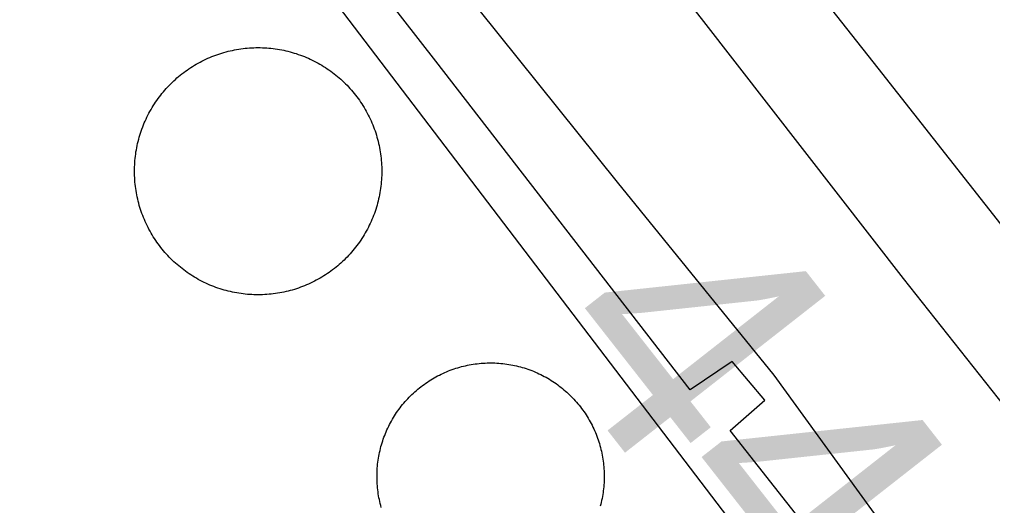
# Model space of a CAD drawing. Extents: x 3297753 to 3335611, y 652252 to 677623.
# Drawn here: x 3313223.5 to 3313606, y 660359.2 to 660550.3 of the extents above; entities that cross this region are included whole.
import ezdxf

# ---------------------------------------------------------------- set-up
doc = ezdxf.new("R2010")
doc.units = 0
for name, color, linetype in [('V-DOMW-TANK', 7, 'Continuous'), ('V-RIVR-EDGE', 7, 'Continuous'), ('V-SURV-IDEN', 7, 'Continuous'), ('V-TOPO-SHOR', 7, 'Continuous'), ('V-UTIL-LINE', 7, 'Continuous')]:
    doc.layers.add(name, color=color, linetype=linetype)

msp = doc.modelspace()

# ---------------------------------------------------------------- linework, layer by layer
at = {"layer": 'V-DOMW-TANK'}
for points in [[(3313279, 660520.56), (3313279.52, 660521.22), (3313280.06, 660521.88), (3313280.61, 660522.52), (3313281.18, 660523.16), (3313281.75, 660523.78), (3313282.33, 660524.4), (3313282.93, 660525), (3313283.53, 660525.6), (3313284.14, 660526.18), (3313284.77, 660526.76), (3313285.41, 660527.32), (3313286.05, 660527.87), (3313286.71, 660528.41), (3313287.37, 660528.94), (3313288.04, 660529.45), (3313288.72, 660529.96), (3313289.41, 660530.45), (3313290.11, 660530.93), (3313290.82, 660531.4), (3313291.53, 660531.86), (3313292.26, 660532.3), (3313292.98, 660532.73), (3313293.73, 660533.15), (3313294.47, 660533.56), (3313295.22, 660533.95), (3313295.98, 660534.33), (3313296.75, 660534.69), (3313297.52, 660535.05), (3313298.3, 660535.38), (3313299.08, 660535.71), (3313299.87, 660536.02), (3313300.66, 660536.32), (3313301.46, 660536.6), (3313302.27, 660536.87), (3313303.07, 660537.13), (3313303.89, 660537.37), (3313304.7, 660537.59), (3313305.52, 660537.81), (3313306.35, 660538.01), (3313307.18, 660538.19), (3313308.01, 660538.36), (3313308.84, 660538.52), (3313309.68, 660538.66), (3313310.52, 660538.78), (3313311.36, 660538.89), (3313312.2, 660538.99), (3313313.05, 660539.07), (3313313.89, 660539.14), (3313314.74, 660539.19), (3313315.59, 660539.23), (3313316.44, 660539.25), (3313317.28, 660539.26), (3313318.13, 660539.25), (3313318.98, 660539.23), (3313319.83, 660539.19), (3313320.67, 660539.14), (3313321.52, 660539.08), (3313322.36, 660539), (3313323.2, 660538.9), (3313324.05, 660538.79), (3313324.89, 660538.67), (3313325.72, 660538.53), (3313326.56, 660538.37), (3313327.39, 660538.2), (3313328.21, 660538.02), (3313329.04, 660537.82), (3313329.86, 660537.61), (3313330.68, 660537.38), (3313331.49, 660537.14), (3313332.3, 660536.89), (3313333.1, 660536.62), (3313333.91, 660536.34), (3313334.7, 660536.04), (3313335.49, 660535.73), (3313336.27, 660535.41), (3313337.05, 660535.07), (3313337.82, 660534.72), (3313338.59, 660534.35), (3313339.35, 660533.98), (3313340.1, 660533.58), (3313340.85, 660533.18), (3313341.59, 660532.76), (3313342.32, 660532.33), (3313343.04, 660531.89), (3313343.76, 660531.44), (3313344.46, 660530.97), (3313345.16, 660530.49), (3313345.85, 660529.99), (3313346.54, 660529.49), (3313347.21, 660528.97), (3313347.87, 660528.45), (3313348.53, 660527.91), (3313349.17, 660527.36), (3313349.81, 660526.8), (3313350.44, 660526.22), (3313351.05, 660525.64), (3313351.66, 660525.04), (3313352.25, 660524.44), (3313352.84, 660523.83), (3313353.41, 660523.2)], [(3313353.41, 660523.2), (3313353.97, 660522.57), (3313354.52, 660521.92), (3313355.06, 660521.27), (3313355.59, 660520.6), (3313356.11, 660519.93), (3313356.61, 660519.25), (3313357.11, 660518.56), (3313357.59, 660517.86), (3313358.06, 660517.15), (3313358.51, 660516.44), (3313358.96, 660515.71), (3313359.39, 660514.98), (3313359.81, 660514.25), (3313360.21, 660513.5), (3313360.6, 660512.75), (3313360.98, 660511.99), (3313361.34, 660511.22), (3313361.7, 660510.45), (3313362.04, 660509.68), (3313362.36, 660508.89), (3313362.68, 660508.1), (3313362.97, 660507.31), (3313363.25, 660506.51), (3313363.52, 660505.71), (3313363.78, 660504.9), (3313364.02, 660504.08), (3313364.25, 660503.27), (3313364.46, 660502.45), (3313364.66, 660501.62), (3313364.84, 660500.79), (3313365.01, 660499.96), (3313365.17, 660499.13), (3313365.31, 660498.29), (3313365.44, 660497.45), (3313365.55, 660496.61), (3313365.64, 660495.77), (3313365.72, 660494.92), (3313365.79, 660494.08), (3313365.85, 660493.23), (3313365.88, 660492.38), (3313365.9, 660491.54), (3313365.91, 660490.69), (3313365.91, 660489.84), (3313365.88, 660488.99), (3313365.85, 660488.14), (3313365.8, 660487.3), (3313365.73, 660486.45), (3313365.65, 660485.61), (3313365.55, 660484.77), (3313365.44, 660483.92), (3313365.32, 660483.08), (3313365.18, 660482.25), (3313365.03, 660481.41), (3313364.86, 660480.58), (3313364.67, 660479.76), (3313364.48, 660478.93), (3313364.26, 660478.11), (3313364.04, 660477.29), (3313363.8, 660476.48), (3313363.54, 660475.67)], [(3313294.52, 660447.73), (3313293.78, 660448.14), (3313293.04, 660448.56), (3313292.31, 660448.98), (3313291.58, 660449.43), (3313290.87, 660449.88), (3313290.16, 660450.35), (3313289.46, 660450.83), (3313288.77, 660451.32), (3313288.09, 660451.83), (3313287.42, 660452.34), (3313286.75, 660452.87), (3313286.1, 660453.41), (3313285.45, 660453.96), (3313284.81, 660454.52), (3313284.19, 660455.09), (3313283.58, 660455.68), (3313282.97, 660456.27), (3313282.37, 660456.88), (3313281.79, 660457.49), (3313281.22, 660458.12), (3313280.65, 660458.75), (3313280.1, 660459.4), (3313279.56, 660460.05), (3313279.03, 660460.71), (3313278.52, 660461.39), (3313278.01, 660462.07), (3313277.52, 660462.76), (3313277.04, 660463.46), (3313276.57, 660464.16), (3313276.11, 660464.88), (3313275.67, 660465.6), (3313275.24, 660466.33), (3313274.82, 660467.07), (3313274.41, 660467.82), (3313274.02, 660468.57), (3313273.64, 660469.33), (3313273.28, 660470.09), (3313272.93, 660470.86), (3313272.59, 660471.64), (3313272.26, 660472.43), (3313271.95, 660473.21), (3313271.65, 660474.01), (3313271.37, 660474.81), (3313271.1, 660475.61), (3313270.84, 660476.42), (3313270.6, 660477.23), (3313270.38, 660478.05), (3313270.16, 660478.87), (3313269.96, 660479.7), (3313269.78, 660480.53), (3313269.61, 660481.35), (3313269.46, 660482.19), (3313269.31, 660483.03), (3313269.19, 660483.87), (3313269.08, 660484.7), (3313268.98, 660485.55), (3313268.9, 660486.39), (3313268.83, 660487.24), (3313268.78, 660488.08), (3313268.74, 660488.93), (3313268.72, 660489.78), (3313268.71, 660490.63), (3313268.72, 660491.48), (3313268.74, 660492.32), (3313268.78, 660493.17), (3313268.83, 660494.02), (3313268.9, 660494.87), (3313268.98, 660495.71), (3313269.07, 660496.55), (3313269.18, 660497.39), (3313269.3, 660498.23), (3313269.45, 660499.07), (3313269.6, 660499.9), (3313269.77, 660500.73), (3313269.95, 660501.56), (3313270.15, 660502.39), (3313270.36, 660503.21), (3313270.59, 660504.03), (3313270.83, 660504.84), (3313271.08, 660505.65), (3313271.35, 660506.45), (3313271.63, 660507.25), (3313271.93, 660508.05), (3313272.24, 660508.84), (3313272.56, 660509.62), (3313272.9, 660510.4), (3313273.25, 660511.17), (3313273.62, 660511.94), (3313273.99, 660512.7), (3313274.39, 660513.45), (3313274.79, 660514.2), (3313275.21, 660514.94), (3313275.64, 660515.67), (3313276.08, 660516.39), (3313276.53, 660517.1), (3313277, 660517.81), (3313277.48, 660518.51), (3313277.98, 660519.2), (3313278.48, 660519.88), (3313279, 660520.56)], [(3313363.54, 660475.67), (3313363.27, 660474.86), (3313362.99, 660474.06), (3313362.7, 660473.27), (3313362.38, 660472.48), (3313362.06, 660471.7), (3313361.72, 660470.92), (3313361.37, 660470.15), (3313361.01, 660469.38), (3313360.63, 660468.62), (3313360.24, 660467.87), (3313359.83, 660467.12), (3313359.42, 660466.38), (3313358.99, 660465.65), (3313358.54, 660464.93), (3313358.09, 660464.21), (3313357.62, 660463.51), (3313357.14, 660462.81), (3313356.65, 660462.12), (3313356.14, 660461.43), (3313355.63, 660460.76), (3313355.1, 660460.1), (3313354.56, 660459.44), (3313354.01, 660458.8), (3313353.45, 660458.16), (3313352.88, 660457.54), (3313352.29, 660456.92), (3313351.7, 660456.31), (3313351.09, 660455.72), (3313350.48, 660455.13), (3313349.85, 660454.56), (3313349.22, 660454), (3313348.57, 660453.45), (3313347.92, 660452.91), (3313347.26, 660452.38), (3313346.59, 660451.86), (3313345.9, 660451.36), (3313345.21, 660450.86), (3313344.51, 660450.38), (3313343.81, 660449.91), (3313343.09, 660449.46), (3313342.37, 660449.02), (3313341.64, 660448.58), (3313340.9, 660448.17), (3313340.16, 660447.76), (3313339.4, 660447.37), (3313338.64, 660446.99), (3313337.88, 660446.62), (3313337.11, 660446.27), (3313336.33, 660445.93), (3313335.54, 660445.61), (3313334.76, 660445.3), (3313333.96, 660445), (3313333.16, 660444.72), (3313332.36, 660444.45), (3313331.55, 660444.19), (3313330.74, 660443.95), (3313329.92, 660443.72), (3313329.1, 660443.51), (3313328.27, 660443.31), (3313327.45, 660443.13), (3313326.61, 660442.96), (3313325.78, 660442.8), (3313324.94, 660442.66), (3313324.1, 660442.54), (3313323.26, 660442.42), (3313322.42, 660442.33), (3313321.58, 660442.25), (3313320.73, 660442.18), (3313319.89, 660442.12), (3313319.04, 660442.09), (3313318.19, 660442.07), (3313317.34, 660442.06), (3313316.5, 660442.06), (3313315.65, 660442.09), (3313314.8, 660442.12), (3313313.95, 660442.18), (3313313.1, 660442.24), (3313312.26, 660442.32), (3313311.42, 660442.42), (3313310.58, 660442.53), (3313309.74, 660442.65), (3313308.9, 660442.79), (3313308.07, 660442.95), (3313307.24, 660443.11), (3313306.41, 660443.3), (3313305.58, 660443.49), (3313304.76, 660443.71), (3313303.94, 660443.93), (3313303.13, 660444.17), (3313302.32, 660444.43), (3313301.52, 660444.7), (3313300.72, 660444.98), (3313299.92, 660445.28), (3313299.13, 660445.59), (3313298.35, 660445.91), (3313297.57, 660446.25), (3313296.8, 660446.6), (3313296.03, 660446.96), (3313295.27, 660447.34), (3313294.52, 660447.73)], [(3313364.6, 660377.78), (3313364.73, 660378.55), (3313364.88, 660379.31), (3313365.04, 660380.08), (3313365.21, 660380.83), (3313365.39, 660381.59), (3313365.59, 660382.35), (3313365.8, 660383.1), (3313366.02, 660383.84), (3313366.26, 660384.58), (3313366.51, 660385.32), (3313366.77, 660386.06), (3313367.05, 660386.79), (3313367.34, 660387.51), (3313367.64, 660388.23), (3313367.95, 660388.94), (3313368.28, 660389.65), (3313368.62, 660390.35), (3313368.97, 660391.05), (3313369.33, 660391.74), (3313369.7, 660392.42), (3313370.09, 660393.1), (3313370.49, 660393.77), (3313370.9, 660394.43), (3313371.32, 660395.09), (3313371.75, 660395.74), (3313372.2, 660396.38), (3313372.65, 660397.01), (3313373.12, 660397.64), (3313373.59, 660398.25), (3313374.08, 660398.86), (3313374.58, 660399.46), (3313375.09, 660400.05), (3313375.6, 660400.63), (3313376.13, 660401.21), (3313376.67, 660401.77), (3313377.22, 660402.32), (3313377.78, 660402.87), (3313378.35, 660403.4), (3313378.92, 660403.93), (3313379.51, 660404.44), (3313380.1, 660404.94), (3313380.71, 660405.44), (3313381.32, 660405.92), (3313381.94, 660406.39), (3313382.56, 660406.85), (3313383.2, 660407.31), (3313383.85, 660407.74), (3313384.5, 660408.17), (3313385.16, 660408.59), (3313385.82, 660408.99), (3313386.5, 660409.39), (3313387.17, 660409.77), (3313387.86, 660410.14), (3313388.55, 660410.49), (3313389.25, 660410.84), (3313389.96, 660411.17), (3313390.67, 660411.49), (3313391.38, 660411.8), (3313392.1, 660412.1), (3313392.83, 660412.38), (3313393.56, 660412.65), (3313394.3, 660412.91), (3313395.04, 660413.15), (3313395.78, 660413.38), (3313396.53, 660413.6), (3313397.28, 660413.81), (3313398.04, 660414), (3313398.79, 660414.18), (3313399.56, 660414.34), (3313400.32, 660414.5), (3313401.09, 660414.64), (3313401.85, 660414.76), (3313402.63, 660414.88), (3313403.4, 660414.97), (3313404.18, 660415.06), (3313404.95, 660415.13), (3313405.73, 660415.19), (3313406.51, 660415.23), (3313407.28, 660415.27), (3313408.06, 660415.28), (3313408.84, 660415.29), (3313409.62, 660415.28), (3313410.4, 660415.25), (3313411.18, 660415.22), (3313411.96, 660415.17), (3313412.73, 660415.1), (3313413.51, 660415.03), (3313414.28, 660414.93), (3313415.06, 660414.83), (3313415.83, 660414.71), (3313416.59, 660414.58), (3313417.36, 660414.44), (3313418.12, 660414.28), (3313418.88, 660414.11), (3313419.64, 660413.92), (3313420.4, 660413.73), (3313421.15, 660413.51), (3313421.89, 660413.29), (3313422.63, 660413.05), (3313423.37, 660412.8)], [(3313423.37, 660412.8), (3313424.11, 660412.54), (3313424.84, 660412.26), (3313425.56, 660411.97), (3313426.28, 660411.67), (3313426.99, 660411.36), (3313427.7, 660411.04), (3313428.4, 660410.7), (3313429.1, 660410.35), (3313429.79, 660409.98), (3313430.47, 660409.61), (3313431.15, 660409.22), (3313431.82, 660408.83), (3313432.48, 660408.42), (3313433.14, 660407.99), (3313433.79, 660407.56), (3313434.43, 660407.12), (3313435.06, 660406.66), (3313435.68, 660406.2), (3313436.3, 660405.72), (3313436.91, 660405.23), (3313437.51, 660404.73), (3313438.1, 660404.23), (3313438.68, 660403.71), (3313439.25, 660403.18), (3313439.82, 660402.64), (3313440.37, 660402.09), (3313440.91, 660401.54), (3313441.45, 660400.97), (3313441.97, 660400.39), (3313442.49, 660399.81), (3313443, 660399.21), (3313443.49, 660398.61), (3313443.97, 660398), (3313444.44, 660397.38), (3313444.9, 660396.75), (3313445.35, 660396.11), (3313445.79, 660395.47), (3313446.22, 660394.82), (3313446.64, 660394.16), (3313447.04, 660393.49), (3313447.43, 660392.82), (3313447.82, 660392.14), (3313448.19, 660391.45), (3313448.54, 660390.76), (3313448.89, 660390.06), (3313449.22, 660389.36), (3313449.54, 660388.65), (3313449.85, 660387.93), (3313450.15, 660387.21), (3313450.43, 660386.48), (3313450.7, 660385.75), (3313450.96, 660385.02), (3313451.2, 660384.28), (3313451.43, 660383.53), (3313451.65, 660382.79), (3313451.85, 660382.03), (3313452.05, 660381.28), (3313452.23, 660380.52), (3313452.39, 660379.76), (3313452.54, 660378.99)], [(3313365.71, 660358.48), (3313365.5, 660359.23), (3313365.31, 660359.99), (3313365.13, 660360.75), (3313364.97, 660361.51), (3313364.81, 660362.27), (3313364.68, 660363.04), (3313364.55, 660363.81), (3313364.44, 660364.58), (3313364.34, 660365.35), (3313364.25, 660366.13), (3313364.18, 660366.9), (3313364.12, 660367.68), (3313364.08, 660368.45), (3313364.05, 660369.24), (3313364.03, 660370.02), (3313364.03, 660370.8), (3313364.04, 660371.57), (3313364.06, 660372.35), (3313364.1, 660373.13), (3313364.15, 660373.91), (3313364.21, 660374.69), (3313364.29, 660375.46), (3313364.38, 660376.23), (3313364.48, 660377.01), (3313364.6, 660377.78)], [(3313452.54, 660378.99), (3313452.68, 660378.23), (3313452.81, 660377.46), (3313452.93, 660376.69), (3313453.02, 660375.91), (3313453.11, 660375.14), (3313453.18, 660374.36), (3313453.24, 660373.59), (3313453.28, 660372.81), (3313453.31, 660372.03), (3313453.33, 660371.25), (3313453.34, 660370.47), (3313453.33, 660369.69), (3313453.3, 660368.91), (3313453.27, 660368.13), (3313453.21, 660367.35), (3313453.15, 660366.58), (3313453.08, 660365.8), (3313452.98, 660365.03), (3313452.88, 660364.26), (3313452.76, 660363.49), (3313452.63, 660362.72), (3313452.48, 660361.95), (3313452.33, 660361.19), (3313452.15, 660360.43), (3313451.97, 660359.67), (3313451.77, 660358.92)]]:
    msp.add_lwpolyline(points, dxfattribs=at)
at = {"layer": 'V-RIVR-EDGE'}
msp.add_spline([(3319472.94, 662096.79), (3319451.36, 662084.83), (3319431.44, 662073.27), (3319412.76, 662065.44), (3319386.64, 662059.7), (3319355.13, 662056.05), (3319321.53, 662047.43), (3319286.69, 662035.91), (3319261.79, 662024.37), (3319253.91, 662022.31), (3319243.96, 662022.34), (3319236.91, 662020.28), (3319220.3, 662007.06), (3319214.06, 661999.2), (3319197.88, 661992.61), (3319174.65, 661985.21), (3319135.25, 661974.53), (3319095.84, 661962.6), (3319061.83, 661950.67), (3319035.69, 661940.78), (3319017.02, 661932.54), (3319004.15, 661925.11), (3318977.6, 661914.4), (3318949.4, 661908.67), (3318929.07, 661903.33), (3318893.41, 661894.3), (3318836.17, 661878.69), (3318802.16, 661869.66), (3318784.32, 661864.31), (3318761.1, 661859.4), (3318735.37, 661848.27), (3318707.16, 661836.32), (3318683.94, 661831.82), (3318667.77, 661829.78), (3318647.86, 661824.86), (3318612.18, 661812.51), (3318583.56, 661801.39), (3318550.78, 661789.45), (3318517.19, 661780.83), (3318486.91, 661770.55), (3318459.1, 661757.77), (3318437.11, 661748.7), (3318401.09, 661732.56), (3318376.27, 661719.66), (3318350.33, 661712.4), (3318322.69, 661702.89), (3318295.62, 661690.56), (3318275.88, 661686.66), (3318257.84, 661681.07), (3318243.73, 661673.22), (3318214.4, 661661.46), (3318180.55, 661645.76), (3318148.4, 661630.07), (3318131.47, 661619.4), (3318111.14, 661604.8), (3318079.51, 661575.01), (3318056.38, 661560.42), (3318032.66, 661542.45), (3318016.3, 661532.35), (3317961.53, 661489.66), (3317862.74, 661415.52), (3317830, 661391.93), (3317829.43, 661388.56), (3317827.16, 661382.93), (3317810.8, 661375.64), (3317785.97, 661359.92), (3317761.13, 661342.52), (3317743.62, 661322.84), (3317726.09, 661300.91), (3317708.57, 661278.97), (3317696.72, 661270.55), (3317673.58, 661255.39), (3317601.32, 661201.48), (3317560.67, 661171.71), (3317529.07, 661153.2), (3317513.82, 661140.27), (3317483.9, 661117.24), (3317464.15, 661105.46), (3317423.52, 661083.02), (3317409.43, 661079.11), (3317401.54, 661079.13), (3317375.02, 661065.67), (3317364.3, 661058.94), (3317348.5, 661051.09), (3317330.46, 661046.62), (3317307.32, 661033.16), (3317289.27, 661024.75), (3317263.88, 661012.42), (3317240.77, 661008.53), (3317230.05, 661004.05), (3317228.35, 661000.11), (3317221.59, 660998.43), (3317196.21, 660991.17), (3317170.27, 660981.66), (3317149.41, 660978.33), (3317103.16, 660960.97), (3317073.27, 660949.78), (3317034.34, 660929.59), (3316995.97, 660909.96), (3316948.02, 660886.98), (3316914.74, 660873.53), (3316885.97, 660860.65), (3316880.89, 660856.15), (3316871.29, 660848.28), (3316865.65, 660846.61), (3316855.51, 660846.63), (3316850.44, 660846.65), (3316844.22, 660840.46), (3316839.71, 660839.91), (3316835.77, 660840.48), (3316830.69, 660836.55), (3316818.84, 660828.69), (3316813.76, 660828.14), (3316808.13, 660827.03), (3316803.62, 660827.04), (3316796.84, 660818.6), (3316784.98, 660809.62), (3316774.82, 660802.88), (3316771.42, 660796.13), (3316765.18, 660779.24), (3316755.55, 660759.54), (3316745.94, 660744.35), (3316732.38, 660728.61), (3316712.63, 660717.95), (3316683.85, 660703.37), (3316676.52, 660701.13), (3316664.67, 660695.53), (3316651.68, 660680.34), (3316633.05, 660666.87), (3316616.12, 660656.2), (3316590.15, 660637.11), (3316544.42, 660603.41), (3316510, 660580.96), (3316472.73, 660551.75), (3316428.71, 660523.12), (3316390.32, 660495.6), (3316363.8, 660477.64), (3316349.69, 660469.78), (3316341.23, 660464.73), (3316335.03, 660464.75), (3316325.45, 660464.77), (3316313.61, 660461.42), (3316289.93, 660456.97), (3316257.21, 660443.53), (3316237.47, 660436.25), (3316207.01, 660423.93), (3316177.1, 660405.41), (3316154.53, 660393.07), (3316131.95, 660375.09), (3316110.5, 660362.19), (3316095.27, 660353.21), (3316080.02, 660338.03), (3316051.22, 660312.74), (3316013.92, 660270.58), (3315988.5, 660245.84), (3315960.26, 660217.18), (3315939.93, 660200.89), (3315925.81, 660185.14), (3315911.13, 660173.91), (3315895.32, 660159.86), (3315882.88, 660145.8), (3315867.63, 660130.06), (3315849.01, 660119.97), (3315837.71, 660109.29), (3315808.9, 660080.06), (3315786.88, 660062.08), (3315758.09, 660038.49), (3315733.81, 660018.83), (3315725.32, 660002.51), (3315692.01, 659976.67), (3315659.82, 659949.14), (3315603.36, 659904.2), (3315571.16, 659873.28), (3315569.47, 659873.29), (3315558.76, 659868.81), (3315547.47, 659863.2), (3315527.7, 659844.09), (3315506.25, 659828.37), (3315477.47, 659812.1), (3315461.12, 659805.94), (3315440.8, 659793.59), (3315429.5, 659781.79), (3315402.4, 659758.19), (3315361.76, 659731.8), (3315304.2, 659696.45), (3315255.66, 659666.7), (3315169.91, 659624.65), (3315140.01, 659611.76), (3315123.65, 659603.35), (3315098.82, 659588.76), (3315044.63, 659551.14), (3314989.87, 659507.33), (3314954.29, 659474.73), (3314933.97, 659462.39), (3314926.06, 659452.83), (3314915.88, 659440.45), (3314897.81, 659423.59), (3314866.75, 659396.06), (3314844.73, 659376.39), (3314848.66, 659370.75), (3314824.95, 659355.03), (3314801.82, 659342.69), (3314762.32, 659320.81), (3314730.16, 659303.42), (3314710.97, 659290.51), (3314664.68, 659256.25), (3314628.56, 659235.49), (3314603.16, 659218.09), (3314584.55, 659209.68), (3314564.82, 659208.04), (3314555.8, 659204.68), (3314546.76, 659196.25), (3314528.11, 659174.88), (3314492.47, 659118.62), (3314473.82, 659095), (3314450.67, 659074.77), (3314428.65, 659060.18), (3314423, 659054.56), (3314416.22, 659044.43), (3314398.14, 659027.57), (3314375.56, 659007.9), (3314366.53, 659005.11), (3314353.57, 659002.32), (3314347.36, 658997.27), (3314346.77, 658988.82), (3314351.26, 658983.17), (3314350.68, 658974.16), (3314342.76, 658961.78), (3314329.22, 658955.05), (3314311.71, 658940.44), (3314310, 658930.31), (3314294.2, 658921.89), (3314283.48, 658914.59), (3314276.12, 658903.91), (3314272.72, 658896.02), (3314237.73, 658871.32), (3314206.69, 658853.36), (3314198.23, 658851.13), (3314192.03, 658850.58), (3314180.19, 658846.1), (3314172.28, 658836.54), (3314164.36, 658823.6), (3314142.35, 658810.13), (3314120.89, 658792.72), (3314097.19, 658778.69), (3314086.46, 658769.14), (3314082.5, 658762.95), (3314080.22, 658754.5), (3314072.33, 658750.01), (3314036.79, 658734.32), (3314006.33, 658722), (3313997.3, 658716.39), (3313939.72, 658673.71), (3313888.34, 658634.95), (3313863.5, 658615.29), (3313820.61, 658586.66), (3313772.64, 658558.04), (3313732, 658532.78), (3313718.46, 658524.37), (3313711.13, 658521.57), (3313702.68, 658521.59), (3313693.09, 658518.79), (3313674.48, 658511.51), (3313646.82, 658494.68), (3313626.5, 658478.95), (3313619.73, 658475.02), (3313610.12, 658464.34), (3313605.01, 658449.14), (3313597.11, 658444.65), (3313577.92, 658428.92), (3313554.76, 658407.56), (3313537.8, 658387.32), (3313525.35, 658364.25), (3313506.11, 658331.61), (3313489.72, 658309.68)], degree=3, dxfattribs=at)
at = {"layer": 'V-TOPO-SHOR'}
for points in [[(3313953.25, 660048.58), (3313942.49, 660067.5), (3313929.51, 660072.39), (3313902.87, 660105.18), (3313862.54, 660140.95), (3313854.44, 660146.74), (3313831.78, 660184.93), (3313761.52, 660274.9), (3313666.92, 660396.59), (3313560.98, 660531.15), (3313520.17, 660583.13), (3313454.68, 660664.95), (3313367.14, 660777.41), (3313304.3, 660859.3), (3313262.22, 660903.33), (3313201.85, 660953.21), (3313145.74, 660999.07), (3313032.4, 661091.14), (3312902.82, 661196.31), (3312807.71, 661271.94), (3312756.23, 661314.55), (3312732.98, 661334.61)], [(3313896.88, 660003.1), (3313881.96, 660022.28), (3313880.73, 660038.09), (3313855.93, 660072.07), (3313833.59, 660112.15), (3313825.63, 660125.88), (3313791.24, 660165.22), (3313722.97, 660251.85), (3313628.28, 660376.18), (3313571.01, 660448.43), (3313492.5, 660549.47), (3313400.66, 660666.71), (3313319.45, 660769.56), (3313271.14, 660832.64), (3313244.55, 660863.17), (3313217.79, 660887.27), (3313145.55, 660942.84), (3313036.47, 661031.26), (3312906.19, 661134.14), (3312785.52, 661231.65), (3312726.8, 661276.68)], [(3313365.16, 660602.77), (3313458.47, 660486.33), (3313519.99, 660410.45), (3313599.51, 660300.77), (3313699.82, 660177.38), (3313774.56, 660088.69)]]:
    msp.add_lwpolyline(points, dxfattribs=at)
at = {"layer": 'V-UTIL-LINE'}
for points in [[(3312968.38, 659577.87), (3313214.75, 659887.82), (3313548.02, 660294.07), (3313216.77, 660729.14), (3313154.04, 660803.38), (3312928.04, 660983.96)], [(3314027.11, 659748.67), (3314059.26, 659772.65), (3313949.15, 659909.04), (3313911.71, 659883.26), (3313888.86, 659905.18), (3313881.93, 659903.33), (3313793.93, 660014.91), (3313670.62, 660180.08), (3313680.15, 660191.05), (3313667.78, 660206.29), (3313655.01, 660193.58), (3313553.7, 660324.08), (3313502.86, 660388.7), (3313516.48, 660400.62), (3313503.69, 660415.85), (3313487.18, 660404.67), (3313387.14, 660533.97), (3313260.2, 660696.98), (3313198.21, 660777.3), (3313168.02, 660810.9), (3313048.03, 660906.73)]]:
    msp.add_lwpolyline(points, dxfattribs=at)

# ---------------------------------------------------------------- texts
at = {"layer": 'V-SURV-IDEN'}
msp.add_text('4402+50.4', height=100, rotation=308.0839, dxfattribs=at).set_placement((3313426.02, 660425.25))

doc.saveas('drawing.dxf')
